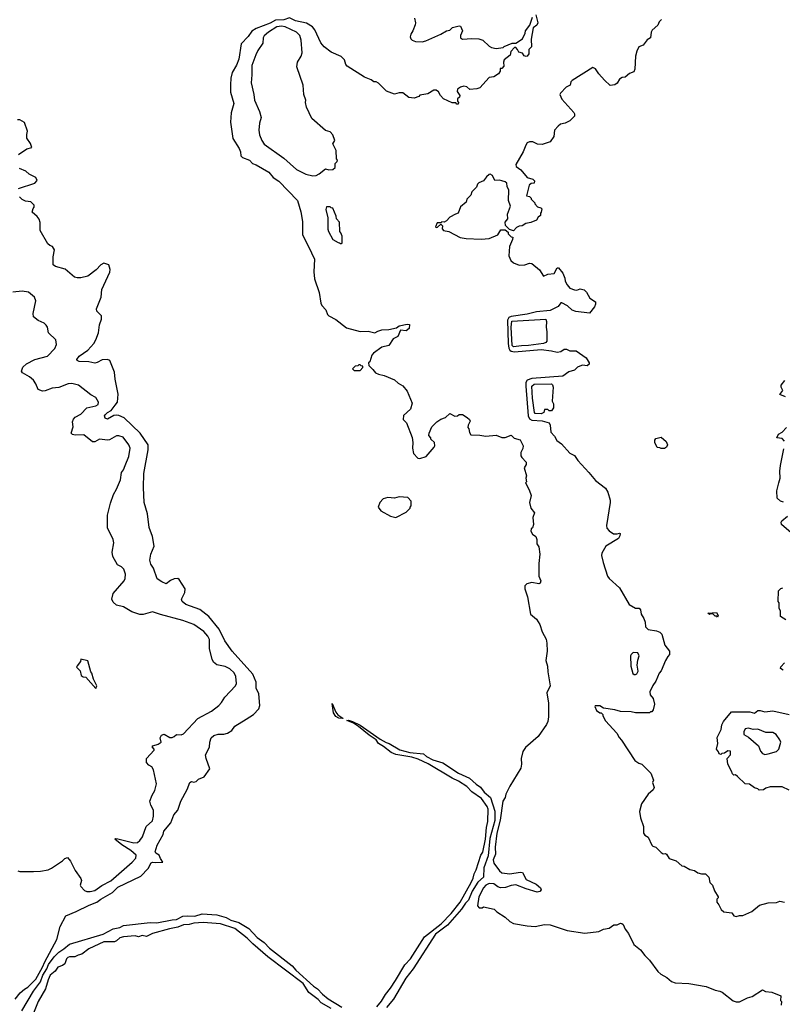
# Model space of a CAD drawing. Extents: x 2086813 to 2278017, y 548126 to 753336.
# Tile 390 of 461: x 2246864 to 2253477, y 642212 to 650753. Entities that reach past the tile are written whole.
import ezdxf

# ---------------------------------------------------------------- set-up
doc = ezdxf.new("R2010")
doc.units = 0

msp = doc.modelspace()

# ---------------------------------------------------------------- linework, layer by layer
at = {"layer": '0CON10XD'}
for points in [[(2251340, 650795), (2251357.5, 650725), (2251347.5, 650705), (2251317.5, 650682.5), (2251300, 650585), (2251301.7, 650518.3), (2251277.5, 650495), (2251278, 650455), (2251265, 650436.2), (2251255, 650432), (2251238, 650438), (2251225, 650462.5), (2251191.7, 650471.7), (2251180, 650495), (2251165, 650510), (2251155, 650510), (2251123, 650477), (2251115.9, 650444.1), (2251066.4, 650403.6), (2251060, 650385), (2251061.7, 650348.3), (2251045, 650330), (2251031.7, 650328.3), (2251030, 650305), (2251016.4, 650283.6), (2250975, 650257.5), (2250935, 650252.5), (2250855, 650162.5), (2250828.3, 650151.7), (2250767, 650147), (2250740.7, 650170.7), (2250715, 650176.7), (2250685, 650166.7), (2250660.7, 650149.3), (2250658.3, 650128.3), (2250680, 650095), (2250678.3, 650081.7), (2250660, 650065), (2250660, 650045), (2250670, 650035), (2250665, 650020), (2250655, 650020), (2250645, 650030), (2250615, 650032.5), (2250540, 650065), (2250513.9, 650093.9), (2250495, 650127.5), (2250475, 650142.5), (2250455, 650142.5), (2250401.7, 650108.3), (2250335, 650097.5), (2250325, 650087.5), (2250285, 650071.2), (2250238.3, 650078.3), (2250185, 650117.5), (2250155, 650117.5), (2250115, 650106.7), (2250045, 650132.5), (2249975, 650202.5), (2249955, 650212.5), (2249935, 650212.5), (2249910.7, 650230.7), (2249855, 650254.3), (2249705, 650350), (2249692.5, 650365), (2249680.8, 650405), (2249652.6, 650432.6), (2249565, 650471.2), (2249505, 650516.2), (2249475, 650553.3), (2249423.5, 650665), (2249401.7, 650691.7), (2249351.4, 650721.4), (2249255, 650741.9), (2249205, 650767.5), (2249155, 650751.4), (2249082.2, 650747.8), (2249035, 650723.2), (2248913.5, 650676.5), (2248877.8, 650652.2), (2248845, 650605.6), (2248786, 650544), (2248765, 650411.2), (2248745, 650357.5), (2248705.4, 650295), (2248695.4, 650245), (2248693.2, 650186.8)], [(2250288.8, 650765), (2250296, 650725), (2250292.7, 650707.3), (2250274.2, 650655.8), (2250255, 650627.5), (2250251.2, 650605), (2250256.4, 650586.4), (2250267.5, 650575), (2250295, 650563.3), (2250355, 650561.2), (2250385, 650568.8), (2250515, 650626.2), (2250565, 650656.2), (2250595, 650662.5), (2250616.4, 650683.6), (2250675, 650700), (2250687.5, 650695), (2250702.5, 650655), (2250687.5, 650615), (2250687.5, 650595), (2250703, 650583), (2250785, 650590), (2250846.4, 650586.4), (2250880, 650575), (2250933.6, 650523.6), (2250955, 650512.5), (2250995, 650502.5), (2251055, 650510), (2251065, 650520), (2251135, 650550), (2251165, 650550), (2251223, 650587), (2251247.5, 650635), (2251250, 650655), (2251286.2, 650703.8), (2251310, 650775)], [(2252430, 650755), (2252410, 650735), (2252397.5, 650705), (2252347.7, 650662.3), (2252338.8, 650645), (2252333.8, 650596.2), (2252305, 650576.7), (2252269.3, 650530.7), (2252233.6, 650516.4), (2252215, 650480), (2252203.9, 650436.1), (2252197.3, 650322.7), (2252188.8, 650301.2), (2252153, 650287), (2252115, 650253.3), (2252088.3, 650251.7), (2252065, 650237.5), (2252045, 650202.5), (2252023.6, 650186.4), (2251985, 650182.5), (2251935, 650226.7), (2251885, 650283.3), (2251856.4, 650326.4), (2251835, 650336.7), (2251653.3, 650225), (2251643.3, 650215), (2251635.9, 650184.1), (2251602.7, 650167.3), (2251554.1, 650115.9), (2251547.5, 650105), (2251565, 650062.5), (2251668.8, 649948.8), (2251676, 649935), (2251674.1, 649915.9)], [(2249405, 649397.5), (2249435, 649402.5), (2249460, 649415), (2249515, 649460), (2249545, 649450), (2249578.3, 649451.7), (2249598.3, 649471.7), (2249600, 649505), (2249618.3, 649521.7), (2249620, 649535), (2249610, 649545), (2249607, 649617), (2249580, 649675), (2249597.5, 649705), (2249580, 649755), (2249555, 649780), (2249515, 649790), (2249397.5, 649895), (2249350, 649995), (2249341.2, 650035), (2249346.7, 650055), (2249326.7, 650105), (2249322, 650185), (2249267.8, 650345), (2249272.9, 650385), (2249304.7, 650435.3), (2249314.6, 650465), (2249306.1, 650575), (2249293.2, 650615), (2249265, 650645.3), (2249165, 650690.4), (2249135, 650697.7), (2249095, 650691), (2249020.5, 650645), (2248985, 650613.3), (2248975.9, 650595), (2248971.3, 650548.7), (2248928.5, 650485), (2248911.9, 650448.1), (2248877.8, 650355), (2248878.1, 650275), (2248870, 650205), (2248895.8, 650105), (2248901.4, 650055), (2248943.8, 649955), (2248956.7, 649905), (2248942.5, 649855), (2248938.8, 649795), (2248944.2, 649755), (2248963.3, 649703.3), (2248985, 649672), (2249155, 649550), (2249265, 649454.2), (2249345, 649413.8), (2249405, 649397.5)], [(2248693.2, 650186.8), (2248692.1, 650125), (2248720, 650025), (2248697.1, 649945), (2248690.8, 649865), (2248712.5, 649722.5), (2248768.2, 649635), (2248780, 649605), (2248782.3, 649572.3), (2248796.1, 649556.1), (2248857.5, 649535), (2248882.5, 649505), (2248915, 649494.3), (2249025, 649430), (2249063.1, 649383.1), (2249112.6, 649352.6), (2249274.4, 649185), (2249303.2, 649085), (2249316.7, 649003.3), (2249316.9, 648885), (2249367.5, 648785), (2249419.2, 648675), (2249415.3, 648565.3), (2249421.8, 648505), (2249461.8, 648385), (2249476.7, 648295), (2249484.6, 648274.6), (2249518.1, 648235), (2249534, 648195), (2249545, 648183.3), (2249605, 648152.5), (2249699.3, 648079.3), (2249817, 648047), (2249885, 648051.2), (2249945, 648037.5), (2249968.3, 648051.7), (2250005, 648062.5), (2250065.8, 648064.2), (2250131.7, 648078.3), (2250155, 648096.7), (2250225, 648112.5), (2250245, 648110), (2250242.5, 648075), (2250215, 648053.3), (2250165, 648060), (2250144.1, 648005.9), (2250102.5, 647985), (2250065, 647927.5), (2250005, 647912.5), (2249930.7, 647859.3), (2249918.3, 647841.7), (2249900, 647785), (2249890, 647775), (2249891.7, 647751.7), (2249927, 647717), (2249950.7, 647690.7), (2249975, 647677.5), (2250025, 647667.5), (2250115, 647627.5), (2250145, 647600), (2250186.4, 647576.4), (2250225, 647530), (2250267.5, 647425), (2250252.5, 647375), (2250191.7, 647318.3), (2250190, 647285), (2250217, 647257), (2250267, 647127), (2250272.5, 647085), (2250270, 647035), (2250278.3, 646988.3), (2250315, 646950), (2250335, 646947.5), (2250390, 646965), (2250457.5, 647045), (2250462.5, 647055), (2250460, 647085), (2250430, 647115), (2250430, 647125), (2250412.5, 647145), (2250413.6, 647166.4), (2250438.3, 647221.7), (2250480, 647265), (2250515, 647287.5), (2250557, 647303), (2250595, 647337.5), (2250637, 647313), (2250660, 647315), (2250675, 647327.5), (2250705, 647327.5), (2250745, 647303.3), (2250763.3, 647285), (2250769.3, 647270.7), (2250752.5, 647235), (2250750, 647215), (2250760, 647205), (2250763, 647173), (2250775, 647152.5), (2250855, 647150), (2250905, 647140), (2250995, 647150), (2251045, 647127.5), (2251075, 647127.5), (2251125, 647147.5), (2251151.7, 647121.7), (2251205, 647107.5), (2251230, 647055), (2251227, 647033), (2251210.7, 646999.3), (2251210.7, 646970.7), (2251217.5, 646955), (2251256.7, 646915), (2251256.7, 646895), (2251237.5, 646865), (2251257.5, 646795), (2251252.5, 646775), (2251257.5, 646745), (2251250, 646735), (2251282.5, 646675), (2251300, 646625), (2251283.3, 646565), (2251296.2, 646515), (2251327.5, 646475), (2251312.5, 646435), (2251320, 646375), (2251310, 646345), (2251300, 646335), (2251297.5, 646315), (2251310.7, 646290.7), (2251340.7, 646270.7), (2251348.8, 646245), (2251347.5, 646205), (2251365, 646180), (2251373.5, 646115), (2251364.2, 646034.2), (2251366.1, 645926.1), (2251383.3, 645885), (2251376.7, 645865), (2251365, 645859.2), (2251305, 645869.4), (2251261.7, 645858.3), (2251245, 645841.2), (2251243.5, 645815), (2251266.4, 645745), (2251293.3, 645595), (2251345, 645551.9), (2251375, 645506.9), (2251393.4, 645443.4), (2251428.1, 645378.1), (2251435.4, 645344.6), (2251438.4, 645275), (2251427.7, 645195), (2251441.2, 645145), (2251442.9, 645095), (2251465.2, 644975), (2251434.8, 644915), (2251449.3, 644825), (2251449.7, 644705), (2251444.3, 644665), (2251432.3, 644637.7), (2251358.4, 644535), (2251249.7, 644440.3), (2251227.1, 644405), (2251213.1, 644345), (2251216.6, 644295), (2251209.5, 644260.5), (2251115, 644104.4), (2251079.8, 644035), (2251072.8, 644005), (2251053.6, 643975), (2251029.8, 643810.2), (2251000.6, 643695), (2250987, 643575), (2250989.3, 643515), (2250970.6, 643465), (2250976.5, 643435), (2251025, 643370), (2251045, 643352.7), (2251115, 643344.4), (2251205, 643359.4), (2251225, 643356), (2251255, 643293.8), (2251343, 643253), (2251381.2, 643221.2), (2251386.2, 643205), (2251375, 643190), (2251352.5, 643185), (2251255, 643212.5), (2251167.6, 643247.6), (2251125, 643243.1), (2251076.3, 643223.7), (2251032.9, 643222.9), (2251009.9, 643229.9), (2250975, 643255.4), (2250935, 643260), (2250905.7, 643245), (2250885, 643221.1), (2250845, 643143.3), (2250832.5, 643065), (2250848.3, 643048.3), (2250875, 643050), (2250885, 643057.5), (2250977, 643037), (2251000, 643015), (2251075, 642967.5), (2251115, 642930), (2251145, 642914), (2251265, 642892.9), (2251335, 642888.1), (2251415, 642904.2), (2251465, 642900.8), (2251612.1, 642852.1), (2251765, 642829.2), (2251885, 642843.8), (2251925, 642863.3), (2251975, 642873.3), (2252015, 642902.5), (2252045, 642902.5), (2252075, 642916.7), (2252085, 642913.3), (2252096.7, 642905), (2252113.3, 642865), (2252143.3, 642825), (2252189.6, 642729.5), (2252248, 642685), (2252285.7, 642635), (2252325.6, 642595), (2252397.3, 642497.3), (2252424.1, 642474.1), (2252476, 642445), (2252515, 642408.8), (2252547.5, 642397.5), (2252665, 642391.4), (2252816.9, 642366.9), (2252893.4, 642333.4), (2252935, 642325.8), (2252955, 642315.8), (2253051.7, 642241.7), (2253077, 642233), (2253105, 642232.5), (2253175, 642267.5), (2253215, 642280), (2253305, 642336.7), (2253331.7, 642321.7), (2253385, 642316.7), (2253463.3, 642285), (2253462.5, 642245), (2253470, 642235), (2253467.5, 642205)], [(2246855, 649582.5), (2246925, 649632.5), (2246970, 649645), (2246958.3, 649678.3), (2246926.7, 649725), (2246927.5, 649757.5), (2246932.5, 649785), (2246905, 649860), (2246865, 649882.5), (2246845, 649883.3)], [(2251674.1, 649915.9), (2251633.3, 649875), (2251595, 649856), (2251554.1, 649845.9), (2251532.3, 649827.7), (2251502.5, 649795), (2251495, 649740), (2251465, 649693.3), (2251395, 649669.2), (2251354.2, 649674.2), (2251315, 649692.5), (2251285, 649692.5), (2251265, 649683.3), (2251252, 649665), (2251228.8, 649605), (2251165, 649497.5), (2251168.8, 649478.8), (2251209.6, 649449.5), (2251263.6, 649383.6), (2251315, 649370), (2251327.5, 649355), (2251326.4, 649333.6), (2251298.3, 649331.7), (2251283, 649317), (2251260, 649225), (2251285, 649220), (2251300, 649205), (2251300, 649195), (2251330, 649165), (2251330, 649155), (2251355, 649130), (2251381.7, 649121.7), (2251391.7, 649111.7), (2251387, 649083), (2251380, 649075), (2251380, 649055), (2251360.7, 649039.3), (2251346.4, 649013.6), (2251295, 648993.3), (2251254.1, 648985.9), (2251220, 648965), (2251195, 648962.5), (2251170.7, 648949.3), (2251145, 648920), (2251111.7, 648931.7), (2251077, 648967), (2251072.5, 648995), (2251097.5, 649025), (2251093.3, 649065), (2251121.2, 649135), (2251102, 649185), (2251106.2, 649275), (2251090, 649305), (2251087.5, 649335), (2251075, 649346.7), (2251045, 649356.2), (2251025, 649361.2), (2250985, 649357.5), (2250965, 649400), (2250945, 649412.5), (2250935, 649410), (2250910.7, 649389.3), (2250886.4, 649353.6), (2250845, 649337.5), (2250832.5, 649325), (2250825, 649300), (2250785, 649260), (2250775, 649230), (2250740, 649195), (2250735, 649170), (2250685, 649130), (2250666.4, 649073.6), (2250643, 649067), (2250595, 649040), (2250565, 649007.5), (2250545, 648997.5), (2250525, 649000), (2250515, 648990), (2250485, 648990), (2250470, 648955), (2250475, 648950), (2250488.3, 648951.7), (2250515, 648980), (2250530, 648965), (2250528.3, 648938.3), (2250540, 648925), (2250585.9, 648915.9), (2250683, 648863), (2250735, 648853.3), (2250865, 648848.8), (2250935, 648853.3), (2251010, 648885), (2251035, 648930), (2251075, 648930), (2251098.3, 648908.3), (2251100, 648895), (2251125, 648870), (2251140, 648865), (2251137.5, 648845), (2251110, 648785), (2251106.7, 648705), (2251123.3, 648665), (2251145, 648642.5), (2251195, 648622.5), (2251245, 648627.5), (2251285, 648640), (2251305, 648636.7), (2251371.7, 648581.7), (2251405, 648527.5), (2251443.9, 648546.1), (2251498.3, 648551.7), (2251525, 648600), (2251535, 648600), (2251573.6, 648553.6), (2251591.7, 648511.7), (2251592.5, 648485), (2251611.7, 648451.7), (2251633, 648423), (2251675, 648410), (2251695, 648407.5), (2251725, 648416.7), (2251758.3, 648408.3), (2251778.8, 648388.8), (2251807, 648337), (2251856.1, 648306.1), (2251856.4, 648283.6), (2251847, 648263), (2251805, 648207.5), (2251685, 648221.2), (2251655, 648233.8), (2251615, 648270), (2251565, 648297.5), (2251555, 648297.5), (2251532.5, 648265), (2251465, 648230.8), (2251345, 648217.5), (2251265, 648197.5), (2251125, 648179.1), (2251105, 648168.9), (2251094.1, 648145), (2251098.8, 647945), (2251105, 647904), (2251113.8, 647885), (2251125, 647876.5), (2251155, 647871.9), (2251385, 647890.4), (2251475, 647880.6), (2251525, 647868), (2251555, 647874), (2251586.1, 647893.9), (2251605, 647893.8), (2251635, 647880.8), (2251689.1, 647879.1), (2251775, 647820), (2251802.5, 647775), (2251802.5, 647765), (2251785, 647750), (2251745, 647756.2), (2251721.5, 647748.5), (2251701.4, 647738.6), (2251675, 647713.8), (2251625, 647698.8), (2251575, 647661.4), (2251305, 647640.6), (2251265, 647626.9), (2251254.3, 647605.7), (2251253.7, 647575), (2251272.2, 647315), (2251285, 647290), (2251305, 647279.2), (2251395, 647272.2), (2251454.4, 647254.4), (2251464, 647235), (2251470, 647175), (2251500.3, 647140.3), (2251522.1, 647102.1), (2251562.5, 647072.5), (2251635, 646993.8), (2251675, 646973.3), (2251705, 646930), (2251800, 646825), (2251857.5, 646755), (2251945, 646687.5), (2251962.5, 646655), (2251983.8, 646585), (2251983.8, 646565), (2251952, 646365), (2251955, 646342.5), (2251975, 646318.8), (2252014.2, 646294.2), (2252045, 646293.3), (2252065, 646300), (2252070, 646295), (2252067.5, 646275), (2252055, 646253.3), (2251946.7, 646185), (2251913.3, 646125), (2251910, 646105), (2251923.9, 646043.9), (2251960, 645925), (2251974.3, 645904.3), (2252066.2, 645825), (2252150.3, 645680.3), (2252205, 645646.7), (2252235, 645646.7), (2252247.5, 645635), (2252252.5, 645595), (2252277, 645557), (2252287, 645527), (2252290, 645485), (2252315, 645462.5), (2252385, 645452.5), (2252415, 645440), (2252433, 645423), (2252458.3, 645328.3), (2252497.5, 645275), (2252500, 645245), (2252485, 645230), (2252462.5, 645195), (2252427.5, 645105), (2252410, 645085), (2252380, 645015), (2252353, 644977), (2252328.3, 644921.7), (2252330, 644895), (2252357.5, 644865), (2252367.5, 644815), (2252357.5, 644765), (2252345, 644750), (2252335, 644750), (2252325, 644740), (2252205, 644740), (2252165, 644750), (2252075, 644752.5), (2252025, 644767.5), (2251925, 644780), (2251895, 644800), (2251855, 644800), (2251850, 644795), (2251865, 644760), (2251895, 644740), (2251905, 644740), (2251920, 644725), (2251920, 644715), (2251945, 644670), (2252043, 644563), (2252062.5, 644525), (2252083, 644503), (2252197, 644327), (2252233, 644303), (2252260, 644295), (2252337, 644217), (2252360, 644155), (2252350, 644135), (2252367, 644093), (2252356.4, 644073.6), (2252312.5, 644035), (2252255, 643950), (2252237.5, 643885), (2252248.3, 643828.3), (2252272.5, 643755), (2252272.5, 643695), (2252285, 643680), (2252313, 643663), (2252345, 643592.5), (2252355, 643582.5), (2252380, 643575), (2252395, 643560), (2252425, 643527.5), (2252445, 643517.5), (2252465, 643520), (2252472.5, 643515), (2252495, 643477.5), (2252555, 643457.5), (2252605, 643413.3), (2252625, 643408.8), (2252675, 643380), (2252715, 643373.3), (2252745, 643353.3), (2252775, 643342.5), (2252810, 643345), (2252840, 643315), (2252848.3, 643268.3), (2252870, 643245), (2252890, 643195), (2252920, 643145), (2252920, 643135), (2252910, 643125), (2252908.3, 643098.3), (2252927.5, 643075), (2252947.5, 643035), (2252970, 643015), (2253040, 643005), (2253055, 642980), (2253077, 642973), (2253105, 642982.5), (2253135, 642983.3), (2253213.9, 643016.1), (2253279.6, 643070.5), (2253355, 643091.2), (2253425, 643096.2), (2253455, 643106.7), (2253495, 643097.5)], [(2246855, 649287.5), (2246995.9, 649334.1), (2247017, 649357), (2247005, 649382.5), (2246945, 649412.5), (2246918.3, 649438.3), (2246861.7, 649461.7)], [(2246825, 642256), (2246868.9, 642311.1), (2246905.5, 642344.5), (2246935, 642361.9), (2247005, 642430.8), (2247062.1, 642535), (2247080.8, 642579.2), (2247187.1, 642772.9), (2247214.1, 642885.9), (2247265, 642980), (2247355, 643016.2), (2247466.8, 643073.2), (2247533, 643097), (2247569.1, 643125), (2247668.7, 643181.3), (2247715, 643227.2), (2247915.3, 643324.7), (2247979, 643391), (2248005, 643438.6), (2248015, 643444.4), (2248045, 643441.3), (2248106.2, 643445), (2248085.8, 643475.8), (2248075, 643506), (2248045, 643523.1), (2248039.4, 643535), (2248055, 643593.3), (2248107.5, 643685), (2248112.7, 643715), (2248173.8, 643785), (2248201.6, 643855), (2248234.5, 643895), (2248260, 643975), (2248317.5, 644075), (2248338.8, 644135), (2248355, 644143.8), (2248375, 644138.8), (2248395, 644143.3), (2248415, 644163.3), (2248465, 644184), (2248513.3, 644255), (2248481.2, 644345), (2248476.2, 644375), (2248508.8, 644441.2), (2248512.5, 644485), (2248525.9, 644524.1), (2248547.3, 644542.7), (2248585, 644556.2), (2248635, 644555.8), (2248666.3, 644563.7), (2248702.7, 644587.3), (2248730, 644625), (2248826.7, 644685), (2248892.5, 644725), (2248937.5, 644775), (2248947.5, 644805), (2248937.1, 644905), (2248915.6, 644955), (2248914.6, 645005), (2248885.7, 645075.7), (2248706.2, 645275), (2248642, 645365), (2248592.8, 645465), (2248504.8, 645574.8), (2248425, 645636.6), (2248305, 645679.3), (2248273.1, 645705), (2248268.6, 645725), (2248296.7, 645785), (2248298.6, 645815), (2248247.7, 645897.7), (2248235, 645905.5), (2248205, 645901.5), (2248172.2, 645887.8), (2248135, 645860), (2248096.4, 645876.4), (2248055, 645902.5), (2248023.3, 645995), (2248000.5, 646030.5), (2247992, 646065), (2248002.5, 646115), (2248030, 646185), (2248015, 646270), (2247987, 646347), (2247971.2, 646465), (2247943.8, 646565), (2247938, 646695), (2247940, 646815), (2247978, 647022), (2247979.5, 647065), (2247909.5, 647165), (2247769.6, 647299.6), (2247725, 647320), (2247705, 647322.3), (2247681.7, 647318.3), (2247625, 647288.8), (2247604.7, 647294.7), (2247600.7, 647315), (2247604.8, 647325.2), (2247625, 647345.3), (2247656.7, 647363.3), (2247692.3, 647407.7), (2247713.6, 647435), (2247717.1, 647505), (2247691.5, 647635), (2247687.3, 647695), (2247645, 647796.2), (2247625, 647806), (2247577.9, 647802.1), (2247535, 647778.1), (2247515, 647774.4), (2247465, 647785.5), (2247378.5, 647788.5), (2247364, 647795), (2247360, 647805), (2247378.6, 647835), (2247454, 647885), (2247505.8, 647945), (2247525.8, 647975), (2247548, 648035), (2247556.7, 648105), (2247573.3, 648155), (2247573, 648183), (2247533.9, 648223.9), (2247531.2, 648245), (2247571.4, 648345), (2247576.9, 648413.1), (2247645, 648563.3), (2247648.6, 648585), (2247636.6, 648626.6), (2247595, 648640.8), (2247568.8, 648625), (2247526.4, 648583.6), (2247455, 648527.1), (2247395, 648514.2), (2247364, 648514), (2247339.3, 648519.3), (2247258.3, 648588.3), (2247175, 648612), (2247153.3, 648625), (2247154.2, 648695), (2247166.7, 648755), (2247150, 648785), (2247125, 648792.5), (2247109.3, 648809.3), (2247043, 648923), (2247043, 648993), (2247033.6, 649023.6), (2247016.4, 649046.4), (2246973.6, 649083.6), (2246980, 649115), (2246990, 649125), (2246990, 649145), (2246961.7, 649171.7), (2246915, 649178.8), (2246885, 649193.8), (2246861.2, 649215)], [(2249655, 648810), (2249660, 648815), (2249660, 648875), (2249650, 648905), (2249640, 648915), (2249637, 648997), (2249610, 649025), (2249607, 649047), (2249578.3, 649118.3), (2249565, 649120), (2249555, 649130), (2249525, 649130), (2249520, 649105), (2249537.5, 649035), (2249537.5, 648935), (2249542.5, 648915), (2249580, 648845), (2249625, 648820), (2249638.3, 648818.3), (2249645, 648810), (2249655, 648810)], [(2246848.3, 643368.3), (2246865, 643363.3), (2246985, 643363.3), (2247045, 643366.7), (2247111.2, 643378.8), (2247138.7, 643391.3), (2247235, 643456.7), (2247255, 643477.5), (2247280, 643485), (2247305, 643452.5), (2247345, 643372.5), (2247393.6, 643303.6), (2247398.8, 643285), (2247388.8, 643245), (2247393, 643233), (2247425, 643199.2), (2247445, 643190), (2247475, 643188.9), (2247515, 643197.7), (2247575, 643243.1), (2247655, 643282.5), (2247840, 643445), (2247870.6, 643479.4), (2247872.7, 643505), (2247828.9, 643545), (2247748.8, 643595), (2247688.8, 643645), (2247695, 643650), (2247715, 643648.4), (2247855, 643612.2), (2247885.3, 643614.7), (2247907, 643633), (2247930, 643665), (2247961.4, 643755), (2248015, 643804), (2248024.3, 643845), (2248025.8, 643895), (2248000.5, 643940.5), (2247993.8, 643975), (2248012, 644025), (2248035.8, 644065), (2248050.6, 644125), (2248025, 644246.2), (2248011.4, 644271.4), (2247985, 644287.5), (2247965, 644310), (2247962.5, 644345), (2248030, 644415), (2248030, 644425), (2248012.5, 644445), (2248017.5, 644455), (2248065, 644467.5), (2248090, 644485), (2248083, 644523), (2248095, 644546.7), (2248116.4, 644556.4), (2248165, 644527.5), (2248185, 644526.7), (2248205, 644534), (2248225, 644551.2), (2248265, 644548.6), (2248285, 644557.1), (2248408.3, 644691.7), (2248526, 644755), (2248592, 644805), (2248615, 644830), (2248642, 644875), (2248735.6, 644975), (2248743.5, 644995), (2248738.2, 645055), (2248725, 645087.8), (2248685, 645122.2), (2248645, 645141.1), (2248575, 645157.8), (2248545, 645180), (2248533.1, 645205), (2248510, 645295), (2248510.4, 645375), (2248495.7, 645405.7), (2248460.6, 645445), (2248375, 645506.1), (2248279.8, 645539.8), (2248085, 645591.9), (2248015, 645616.7), (2247935, 645591.9), (2247905, 645593.1), (2247837.6, 645617.6), (2247765, 645660), (2247705, 645672.9), (2247675, 645700), (2247662.9, 645725), (2247675.6, 645775), (2247769.2, 645885), (2247778.6, 645905), (2247782.3, 645942.3), (2247766.2, 645985), (2247746.8, 646006.8), (2247711.2, 646025), (2247672.5, 646095), (2247667.3, 646135), (2247681.9, 646215), (2247674.3, 646244.3), (2247626, 646345), (2247625.6, 646455), (2247650.7, 646559.3), (2247677.2, 646632.8), (2247705, 646681.2), (2247738.3, 646761.7), (2247748.1, 646825), (2247765, 646848.8), (2247778.9, 646885), (2247811.5, 646965), (2247821.4, 647035), (2247811.4, 647065), (2247760.2, 647130.2), (2247725, 647142.2), (2247705, 647141.9), (2247642.6, 647107.4), (2247624.4, 647104.4), (2247555, 647113.3), (2247515, 647091.9), (2247495, 647089.4), (2247420.5, 647150.5), (2247345, 647147.5), (2247323.3, 647153.3), (2247310, 647165), (2247328.7, 647221.3), (2247323.3, 647265), (2247331.1, 647288.9), (2247345, 647305.7), (2247395, 647330), (2247445, 647386), (2247525, 647402.7), (2247545.3, 647414.7), (2247547.9, 647435), (2247525, 647474.4), (2247479.7, 647499.7), (2247375, 647581.2), (2247315, 647597.5), (2247285.9, 647594.1), (2247205, 647561.2), (2247147.1, 647557.1), (2247085, 647533.6), (2247060.9, 647530.9), (2247024.6, 647544.6), (2247004.3, 647595), (2246984, 647625), (2246948.8, 647655), (2246889.5, 647689.5), (2246880.8, 647705), (2246891.9, 647738.1), (2246921.8, 647768.2), (2246995.8, 647805.8), (2247105, 647832.5), (2247168.8, 647901.2), (2247183.8, 647935), (2247176.7, 647975), (2247115, 648037.5), (2247106.2, 648085), (2247095, 648103.3), (2247075, 648121.2), (2247024.5, 648144.5), (2246984, 648175), (2246980, 648205), (2247003.3, 648315), (2246993.3, 648345), (2246940.3, 648390.3), (2246885, 648399.2), (2246805, 648390)], [(2251145, 647916.2), (2251135, 647927.5), (2251124.4, 648085), (2251132.6, 648137.4), (2251425, 648154), (2251432.9, 648135), (2251428.9, 648085), (2251434.3, 648045), (2251433.8, 647965), (2251427, 647953), (2251405, 647944), (2251275, 647926.2), (2251215, 647924), (2251145, 647916.2)], [(2249815, 647710), (2249840, 647735), (2249838.3, 647748.3), (2249825, 647750), (2249815, 647760), (2249805, 647760), (2249795, 647750), (2249771.7, 647748.3), (2249750, 647725), (2249765, 647710), (2249815, 647710)], [(2251385, 647333.8), (2251335, 647337.5), (2251327.5, 647345), (2251310.3, 647470.3), (2251306.2, 647575), (2251325, 647592), (2251475, 647593.8), (2251485, 647586.2), (2251490, 647565), (2251480, 647445), (2251491.7, 647421.7), (2251492.5, 647385), (2251475, 647360), (2251455, 647360), (2251445, 647370), (2251415, 647370), (2251410, 647345), (2251385, 647333.8)], [(2253505, 647482.5), (2253455, 647500), (2253480, 647535), (2253467.5, 647565), (2253467.3, 647582.7), (2253497.9, 647622.1)], [(2253495, 647095.8), (2253475, 647121.2), (2253430, 647125), (2253444.1, 647155.9), (2253475.9, 647174.1), (2253512, 647215)], [(2252455, 647032.5), (2252425, 647032.5), (2252415, 647040), (2252391.7, 647041.7), (2252372.5, 647085), (2252372.5, 647105), (2252380.7, 647119.3), (2252425, 647131.2), (2252470, 647095), (2252480, 647065), (2252472.5, 647045), (2252455, 647032.5)], [(2253446.2, 646736.2), (2253459.2, 646775), (2253454.5, 646835), (2253461.1, 646885), (2253490.3, 647029.7)], [(2253486.4, 646566.4), (2253460, 646575), (2253432, 646602), (2253429.2, 646665), (2253446.2, 646736.2)], [(2250125, 646433.3), (2250215, 646480), (2250250, 646515), (2250250, 646525), (2250260, 646535), (2250260, 646575), (2250228.3, 646608.3), (2250155, 646612.5), (2250115, 646602.5), (2250055, 646607.5), (2250015, 646597.5), (2249987.5, 646565), (2249972.5, 646525), (2249995, 646492.5), (2250080, 646445), (2250125, 646433.3)], [(2253574.2, 646284.2), (2253470, 646375), (2253467, 646393), (2253472.5, 646405), (2253522.5, 646445)], [(2253506.4, 645546.4), (2253460, 645575), (2253460, 645625), (2253450, 645645), (2253450, 645695), (2253440, 645705), (2253443, 645797), (2253465, 645820), (2253480, 645825)], [(2252915, 645570), (2252908.3, 645578.3), (2252895, 645580), (2252875, 645600), (2252855, 645600), (2252845, 645592.5), (2252830, 645605), (2252905, 645610), (2252920, 645585), (2252915, 645570)], [(2252191.2, 645071.2), (2252205, 645073.3), (2252215, 645077.5), (2252227.7, 645102.3), (2252218.8, 645155), (2252223.6, 645196.4), (2252236.7, 645235), (2252225, 645260), (2252185, 645262.5), (2252165, 645247.5), (2252160, 645235), (2252162, 645145), (2252181.2, 645081.2), (2252191.2, 645071.2)], [(2247525, 644950), (2247532.5, 644975), (2247503.6, 645033.6), (2247490, 645085), (2247480, 645095), (2247455, 645190), (2247393, 645207), (2247392.5, 645185), (2247361.7, 645148.3), (2247357.5, 645135), (2247387.5, 645105), (2247397.5, 645065), (2247415, 645052.5), (2247438.3, 645048.3), (2247525, 644950)], [(2253485, 645110), (2253460, 645125), (2253465, 645140), (2253497, 645173)], [(2249665, 644690), (2249630, 644695), (2249605, 644707.5), (2249585, 644740), (2249575, 644820), (2249606.2, 644746.2), (2249623.3, 644723.3), (2249667.5, 644695), (2249665, 644690)], [(2253535, 644070), (2253475, 644097.5), (2253371.7, 644098.3), (2253335, 644086.7), (2253315, 644072.5), (2253275, 644070), (2253265, 644080), (2253235, 644090), (2253191.7, 644121.7), (2253155, 644123.3), (2253089.3, 644189.3), (2253071.7, 644201.7), (2253055, 644200), (2253045, 644210), (2253037.5, 644235), (2253003.3, 644295), (2253000, 644345), (2253027.5, 644375), (2253028.3, 644408.3), (2253005, 644410), (2252975, 644390), (2252953, 644387), (2252945, 644380), (2252930, 644385), (2252923, 644403), (2252907.5, 644425), (2252917.5, 644475), (2252913.3, 644525), (2252947.5, 644595), (2252951.2, 644635), (2252966.2, 644665), (2253035, 644748.8), (2253195, 644747.5), (2253235, 644737.5), (2253265, 644760), (2253285, 644760), (2253325, 644747.5), (2253395, 644757.5), (2253535, 644726.7)], [(2249960.5, 642189.5), (2250002.3, 642237.7), (2250035, 642296.4), (2250079.4, 642350.6), (2250122.5, 642417.5), (2250205, 642554.3), (2250252.4, 642607.6), (2250375, 642797.3), (2250519.7, 642910.3), (2250605, 642998.5), (2250682.4, 643097.6), (2250780.2, 643269.8), (2250796.9, 643305), (2250804.6, 643345), (2250822.2, 643377.8), (2250863.3, 643505), (2250879.3, 643530.7), (2250902.7, 643645), (2250910.9, 643745), (2250922, 643798), (2250925.5, 643905.6), (2250917.9, 643927.9), (2250868.3, 643998.3), (2250785, 644054.4), (2250740.6, 644100.6), (2250668.5, 644148.5), (2250615, 644173.3), (2250406.6, 644296.6), (2250318.9, 644338.9), (2250265, 644356.2), (2250125, 644380), (2250085, 644396.2), (2250019.4, 644449.4), (2249976.7, 644475), (2249956.2, 644506.2), (2249893.8, 644545), (2249801.7, 644621.7), (2249759.3, 644649.3), (2249700, 644675), (2249715, 644676.2), (2249750, 644665), (2249815, 644632.5), (2249990.8, 644510.8), (2250042, 644482), (2250067.5, 644475), (2250160, 644420), (2250246.8, 644396.8), (2250365, 644385.7), (2250390.9, 644360.9), (2250446.7, 644333.3), (2250533.8, 644305), (2250668.2, 644218.2), (2250765, 644172.9), (2250820.9, 644120.9), (2250860, 644095), (2250891.4, 644051.4), (2250945.5, 644005), (2250985, 643886.7), (2250983.3, 643805), (2250939.5, 643650.5), (2250925, 643498.8), (2250888.4, 643395), (2250885.5, 643315), (2250837.6, 643272.4), (2250788, 643192), (2250755, 643115.8), (2250729.9, 643090.1), (2250695, 643038.1), (2250575, 642899.6), (2250469.7, 642820.3), (2250275, 642519.4), (2250212.8, 642437.2), (2250104.5, 642255), (2250045, 642184.6)], [(2253325, 644378.8), (2253355, 644383.8), (2253425.9, 644404.1), (2253446.7, 644425), (2253463.3, 644485), (2253456.1, 644506.1), (2253423, 644553), (2253395, 644570), (2253335, 644568.8), (2253265, 644598), (2253225, 644596), (2253185, 644608), (2253155, 644600), (2253142, 644575), (2253143.6, 644553.6), (2253185, 644528.8), (2253271.2, 644455), (2253288.3, 644408.3), (2253305, 644386.2), (2253325, 644378.8)], [(2246882.3, 642155), (2246983.3, 642325), (2247043.2, 642406.8), (2247065, 642463.8), (2247100.7, 642519.3), (2247115, 642556.5), (2247164, 642625), (2247204.7, 642665), (2247247.5, 642692.5), (2247295, 642733.8), (2247589, 642821), (2247675, 642865.3), (2247733.3, 642876.7), (2247765, 642896.4), (2247995, 642921.8), (2248052.9, 642917.1), (2248185, 642944), (2248225, 642946.7), (2248277.5, 642975), (2248315, 642980), (2248383.8, 642976.2), (2248445, 642996.2), (2248575, 642987.4), (2248655.7, 642965.7), (2248695, 642943.1), (2248765, 642921.2), (2248849.7, 642869.7), (2248922.4, 642792.4), (2248985, 642747.8), (2249029.2, 642699.2), (2249226.5, 642546.5), (2249259.4, 642509.4), (2249410.4, 642370.4), (2249445.5, 642345)], [(2249565.3, 642175.3), (2249477.8, 642225), (2249452.2, 642252.2), (2249371.3, 642315), (2249321.6, 642391.6), (2249015.5, 642625), (2248884.6, 642735), (2248836.9, 642786.9), (2248730.4, 642870.4), (2248605, 642908.7), (2248455, 642920), (2248375, 642916.1), (2248332.5, 642905), (2248285, 642902.4), (2248235, 642882.3), (2248164.1, 642865.9), (2248015, 642827.3), (2247965, 642800.6), (2247925, 642807.3), (2247895, 642796.9), (2247865, 642804.7), (2247765, 642798), (2247732.5, 642787.5), (2247705, 642762), (2247685, 642752.5), (2247595, 642752.3), (2247465, 642694.4), (2247403.7, 642646.3), (2247370.7, 642639.3), (2247342.5, 642625), (2247295, 642624), (2247281.5, 642618.5), (2247269.6, 642605), (2247255, 642564), (2247235, 642547.5), (2247195, 642534.3), (2247170.6, 642499.4), (2247129.1, 642465), (2247110.5, 642425), (2247086.7, 642345), (2247024.2, 642235.8), (2246982.7, 642135)], [(2249445.5, 642345), (2249489, 642299), (2249538.8, 642258.8), (2249656.5, 642186.5)]]:
    msp.add_lwpolyline(points, dxfattribs=at)

doc.saveas('drawing.dxf')
